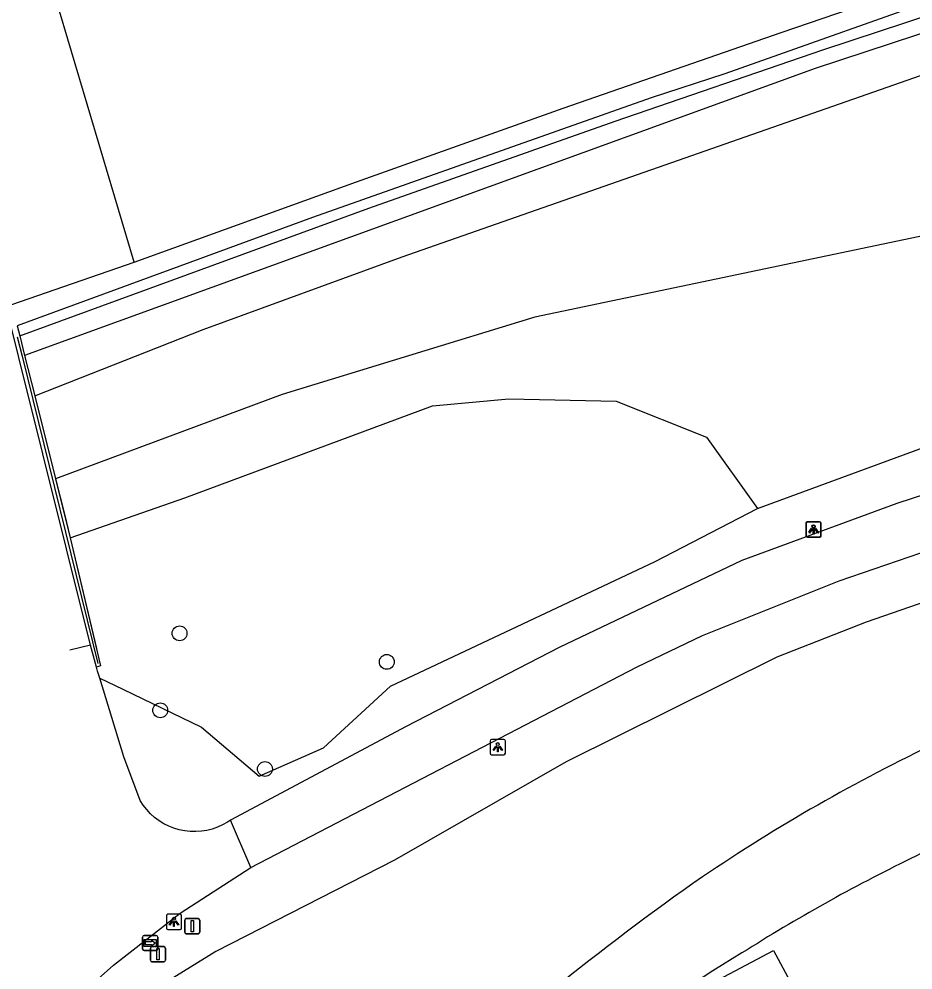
# Model space of a CAD drawing. Extents: x 158474 to 159560, y 388525 to 389605.
# Drawn here: x 158838.9 to 158897.8, y 389301.9 to 389364.6 of the extents above; entities that cross this region are included whole.
import ezdxf

# ---------------------------------------------------------------- set-up
doc = ezdxf.new("R2010")
doc.units = 0
for name, color, linetype in [('IMGEO_Afsluitpaal', 7, 'Continuous'), ('IMGEO_Berm_groen', 7, 'Continuous'), ('IMGEO_Boom', 7, 'Continuous'), ('IMGEO_Fietspad_gesloten', 7, 'Continuous'), ('IMGEO_Groenvoorziening', 7, 'Continuous'), ('IMGEO_Lichtpunt', 7, 'Continuous'), ('IMGEO_Loofbos', 7, 'Continuous'), ('IMGEO_Muur', 7, 'Continuous'), ('IMGEO_Pand', 7, 'Continuous'), ('IMGEO_Waterloop', 7, 'Continuous'), ('IMGEO_Wegwijzer', 7, 'Continuous')]:
    doc.layers.add(name, color=color, linetype=linetype)

msp = doc.modelspace()

# ---------------------------------------------------------------- linework, layer by layer
at = {"layer": 'IMGEO_Afsluitpaal'}
for p, q in [((158849.834, 389304.418), (158849.834, 389305.218)), ((158849.834, 389305.218), (158849.834, 389304.418)), ((158849.934, 389305.318), (158850.724, 389305.318)), ((158850.724, 389305.318), (158849.934, 389305.318)), ((158850.824, 389305.218), (158850.824, 389304.418)), ((158850.824, 389304.418), (158850.824, 389305.218)), ((158850.724, 389304.318), (158849.934, 389304.318)), ((158849.934, 389304.318), (158850.724, 389304.318)), ((158847.569, 389302.57), (158847.569, 389303.37)), ((158847.569, 389303.37), (158847.569, 389302.57)), ((158847.669, 389303.47), (158848.459, 389303.47)), ((158848.459, 389303.47), (158847.669, 389303.47)), ((158848.559, 389303.37), (158848.559, 389302.57)), ((158848.559, 389302.57), (158848.559, 389303.37)), ((158848.459, 389302.47), (158847.669, 389302.47)), ((158847.669, 389302.47), (158848.459, 389302.47))]:
    msp.add_line(p, q, dxfattribs=at)
for points in [[(158850.254, 389305.193), (158850.404, 389305.193), (158850.404, 389304.443), (158850.254, 389304.443), (158850.254, 389305.193)], [(158847.989, 389303.345), (158848.139, 389303.345), (158848.139, 389302.595), (158847.989, 389302.595), (158847.989, 389303.345)]]:
    msp.add_lwpolyline(points, dxfattribs=at)
for centre, start, end in [((158849.934, 389305.218), 90, 180), ((158849.934, 389305.218), 90, 180), ((158850.724, 389305.218), 0, 90), ((158850.724, 389305.218), 360, 90), ((158849.934, 389304.418), 180, 270), ((158849.934, 389304.418), 180, 270), ((158850.724, 389304.418), 270, 0), ((158850.724, 389304.418), 270, 0), ((158847.669, 389303.37), 90, 180), ((158847.669, 389303.37), 90, 180), ((158848.459, 389303.37), 0, 90), ((158848.459, 389303.37), 360, 90), ((158847.669, 389302.57), 180, 270), ((158847.669, 389302.57), 180, 270), ((158848.459, 389302.57), 270, 0), ((158848.459, 389302.57), 270, 0)]:
    msp.add_arc(centre, 0.1, start, end, dxfattribs=at)
at = {"layer": 'IMGEO_Berm_groen'}
for points in [[(158846.501, 389348.567), (158861.155, 389353.855), (158874.763, 389358.723), (158889.138, 389363.703), (158903.658, 389368.682), (158918.423, 389373.74), (158930.699, 389377.675), (158941.477, 389381.305), (158954.138, 389385.558), (158964.901, 389389.15), (158977.079, 389393.272), (158989.292, 389397.437), (159002.003, 389401.529), (159012.407, 389404.887), (159024.108, 389408.525), (159035.491, 389412.11), (159046.317, 389415.472), (159056.035, 389418.506), (159066.904, 389421.797), (159075.826, 389424.421), (159089.035, 389428.47), (159100.348, 389431.867), (159111.632, 389435.179), (159124.139, 389438.836)], [(158846.501, 389348.567), (158840.314, 389369.419)], [(158838.443, 389345.778), (158846.501, 389348.567)], [(158887.58, 389332.34), (158906.4, 389339.26)], [(158844.233, 389321.161), (158845.752, 389320.425), (158850.93, 389317.919), (158854.742, 389314.7), (158858.978, 389316.563), (158863.383, 389320.629), (158880.833, 389328.846), (158887.58, 389332.34)]]:
    msp.add_lwpolyline(points, dxfattribs=at)
at = {"layer": 'IMGEO_Boom'}
for centre in [(158849.49, 389324.114), (158863.148, 389322.232), (158848.219, 389319.035), (158855.116, 389315.169)]:
    msp.add_circle(centre, 0.489, dxfattribs=at)
at = {"layer": 'IMGEO_Fietspad_gesloten'}
for points in [[(159054.363, 389384.564), (159052.471, 389384.451), (159050.188, 389384.315), (159046.052, 389383.694), (159042.797, 389382.933), (159031.094, 389380.165), (159030.109, 389379.881), (159007.033, 389371.717), (159000, 389368.996), (158978.098, 389360.505), (158960.807, 389353.919), (158946.345, 389348.691), (158931.313, 389343.699), (158915.032, 389338.633), (158913.643, 389338.182), (158912.253, 389337.728), (158896.75, 389332.662), (158886.545, 389328.911), (158874.509, 389323.188), (158864.431, 389317.967), (158852.84, 389311.805)], [(158854.192, 389308.684), (158879.636, 389321.9), (158883.947, 389323.968), (158892.959, 389327.573), (158908.32, 389332.847), (158924.107, 389337.895), (158941.175, 389343.264), (158962.014, 389350.69), (158979.44, 389357.294), (159000, 389365.267)], [(158843.62, 389323.339), (158842.263, 389323.01), (158842.263, 389323.01)], [(158844.233, 389321.161), (158844.096, 389321.609), (158844.011, 389321.887)], [(158852.84, 389311.805), (158852.643, 389311.673), (158852.324, 389311.492), (158851.99, 389311.34), (158851.644, 389311.218), (158851.289, 389311.128), (158850.927, 389311.07), (158850.561, 389311.044), (158850.195, 389311.052), (158849.83, 389311.092), (158849.471, 389311.164), (158849.119, 389311.268), (158848.778, 389311.403), (158848.451, 389311.568), (158848.139, 389311.762), (158847.847, 389311.983), (158847.575, 389312.229), (158847.326, 389312.498), (158847.102, 389312.789), (158846.905, 389313.098), (158845.819, 389315.978), (158844.233, 389321.161)], [(158854.192, 389308.684), (158852.84, 389311.805)], [(158810.693, 389266.089), (158819.21, 389275.122), (158835.18, 389292.8), (158842.932, 389300.27), (158845.14, 389302.25), (158849.522, 389305.67), (158854.192, 389308.684)]]:
    msp.add_lwpolyline(points, dxfattribs=at)
at = {"layer": 'IMGEO_Groenvoorziening'}
for points in [[(159124.296, 389435.74), (159114.392, 389433.072), (159101.217, 389429.265), (159059.845, 389416.657), (159047.332, 389413.107), (159043.879, 389412.015), (159036.424, 389409.657), (159025.434, 389405.998), (159013.506, 389402.273), (158941.878, 389378.629), (158904.659, 389365.696), (158891.368, 389361.329), (158839.283, 389342.429)], [(158842.279, 389330.412), (158849.85, 389333.03), (158866.16, 389339.1), (158871.19, 389339.56), (158878.26, 389339.41), (158884.2, 389337.03), (158887.58, 389332.34)]]:
    msp.add_lwpolyline(points, dxfattribs=at)
for centre, radius, start, end in [((158950.156, 389205.306), 116.458, 110.93787, 116.78435), ((158947.225, 389207.53), 113.163, 115.96676, 122.42613), ((158954.545, 389190.81), 131.231, 121.20954, 131.67318)]:
    msp.add_arc(centre, radius, start, end, dxfattribs=at)
at = {"layer": 'IMGEO_Lichtpunt'}
for p, q in [((158890.757, 389331.373), (158890.757, 389330.566)), ((158890.757, 389331.373), (158890.757, 389330.566)), ((158890.777, 389331.344), (158890.777, 389330.537)), ((158890.777, 389331.344), (158890.777, 389330.537)), ((158891.659, 389331.468), (158890.851, 389331.468)), ((158891.659, 389331.468), (158890.851, 389331.468)), ((158891.679, 389331.439), (158890.871, 389331.439)), ((158891.679, 389331.439), (158890.871, 389331.439)), ((158891.753, 389330.566), (158891.753, 389331.373)), ((158891.753, 389330.566), (158891.753, 389331.373)), ((158891.773, 389330.537), (158891.773, 389331.344)), ((158891.773, 389330.537), (158891.773, 389331.344)), ((158890.851, 389330.472), (158891.659, 389330.472)), ((158890.851, 389330.472), (158891.659, 389330.472)), ((158890.871, 389330.443), (158891.679, 389330.443)), ((158890.871, 389330.443), (158891.679, 389330.443)), ((158869.961, 389317.017), (158869.961, 389316.21)), ((158869.961, 389317.017), (158869.961, 389316.21)), ((158870.863, 389317.112), (158870.055, 389317.112)), ((158870.863, 389317.112), (158870.055, 389317.112)), ((158870.957, 389316.21), (158870.957, 389317.017)), ((158870.957, 389316.21), (158870.957, 389317.017)), ((158870.055, 389316.116), (158870.863, 389316.116)), ((158870.055, 389316.116), (158870.863, 389316.116)), ((158848.624, 389305.503), (158848.624, 389304.696)), ((158848.624, 389305.503), (158848.624, 389304.696)), ((158849.526, 389305.598), (158848.718, 389305.598)), ((158849.526, 389305.598), (158848.718, 389305.598)), ((158849.62, 389304.696), (158849.62, 389305.503)), ((158849.62, 389304.696), (158849.62, 389305.503)), ((158848.718, 389304.602), (158849.526, 389304.602)), ((158848.718, 389304.602), (158849.526, 389304.602))]:
    msp.add_line(p, q, dxfattribs=at)
for points in [[(158891.131, 389331.037), (158891.17, 389331.009), (158890.982, 389330.747), (158890.944, 389330.774), (158891.131, 389331.037)], [(158891.151, 389331.008), (158891.19, 389330.98), (158891.002, 389330.718), (158890.964, 389330.745), (158891.151, 389331.008)], [(158891.233, 389330.989), (158891.28, 389330.989), (158891.28, 389330.667), (158891.233, 389330.667), (158891.233, 389330.989)], [(158891.253, 389330.96), (158891.3, 389330.96), (158891.3, 389330.638), (158891.253, 389330.638), (158891.253, 389330.96)], [(158891.343, 389331.009), (158891.381, 389331.036), (158891.568, 389330.774), (158891.529, 389330.746), (158891.343, 389331.009)], [(158891.363, 389330.98), (158891.401, 389331.007), (158891.588, 389330.745), (158891.549, 389330.717), (158891.363, 389330.98)], [(158870.335, 389316.681), (158870.374, 389316.653), (158870.186, 389316.391), (158870.148, 389316.418), (158870.335, 389316.681)], [(158870.437, 389316.633), (158870.484, 389316.633), (158870.484, 389316.311), (158870.437, 389316.311), (158870.437, 389316.633)], [(158870.547, 389316.653), (158870.585, 389316.68), (158870.772, 389316.418), (158870.733, 389316.39), (158870.547, 389316.653)], [(158848.998, 389305.167), (158849.037, 389305.139), (158848.849, 389304.877), (158848.811, 389304.904), (158848.998, 389305.167)], [(158849.1, 389305.119), (158849.147, 389305.119), (158849.147, 389304.797), (158849.1, 389304.797), (158849.1, 389305.119)], [(158849.21, 389305.139), (158849.248, 389305.166), (158849.435, 389304.904), (158849.396, 389304.876), (158849.21, 389305.139)]]:
    msp.add_lwpolyline(points, dxfattribs=at)
for centre in [(158891.256, 389331.171), (158891.276, 389331.142), (158870.46, 389316.815), (158849.123, 389305.301)]:
    msp.add_circle(centre, 0.0994, dxfattribs=at)
for centre, start, end in [((158890.851, 389331.373), 90, 180), ((158890.851, 389331.373), 90, 180), ((158890.871, 389331.344), 90, 180), ((158890.871, 389331.344), 90, 180), ((158891.659, 389331.373), 0, 90), ((158891.659, 389331.373), 0, 90), ((158891.679, 389331.344), 0, 90), ((158891.679, 389331.344), 0, 90), ((158890.851, 389330.566), 180, 270), ((158890.851, 389330.566), 180, 270), ((158890.871, 389330.537), 180, 270), ((158890.871, 389330.537), 180, 270), ((158891.659, 389330.566), 270, 0), ((158891.659, 389330.566), 270, 360), ((158891.679, 389330.537), 270, 0), ((158891.679, 389330.537), 270, 360), ((158870.055, 389317.017), 90, 180), ((158870.055, 389317.017), 90, 180), ((158870.863, 389317.017), 0, 90), ((158870.863, 389317.017), 0, 90), ((158870.055, 389316.21), 180, 270), ((158870.055, 389316.21), 180, 270), ((158870.863, 389316.21), 270, 0), ((158870.863, 389316.21), 270, 360), ((158848.718, 389305.503), 90, 180), ((158848.718, 389305.503), 90, 180), ((158849.526, 389305.503), 0, 90), ((158849.526, 389305.503), 0, 90), ((158848.718, 389304.696), 180, 270), ((158848.718, 389304.696), 180, 270), ((158849.526, 389304.696), 270, 0), ((158849.526, 389304.696), 270, 360)]:
    msp.add_arc(centre, 0.0946, start, end, dxfattribs=at)
at = {"layer": 'IMGEO_Loofbos'}
for points in [[(158839.952, 389339.765), (158851.054, 389344.122), (158864.158, 389348.924), (158943.574, 389376.724), (158985.712, 389390.866), (159000, 389395.513), (159010.812, 389399.029), (159044.693, 389409.404)], [(159048.044, 389398.653), (159043.819, 389397.336), (159036.502, 389395.378), (159020.979, 389389.12), (159000, 389381.187), (158988.915, 389377.196), (158955.177, 389366.767), (158935.627, 389360.991), (158918.332, 389355.618), (158903.185, 389351.301), (158872.893, 389344.935), (158856.243, 389339.848), (158841.325, 389334.294)], [(159009.887, 389367.064), (159000, 389363.478), (158987.843, 389359.069), (158965.979, 389349.979), (158950.986, 389344.242), (158942.507, 389341.182), (158919.255, 389333.761), (158914.309, 389332.025), (158902.145, 389327.417), (158894.727, 389324.839), (158888.854, 389322.552), (158874.967, 389315.653), (158863.655, 389309.163), (158851.882, 389303.138), (158846.408, 389299.763), (158842.123, 389296.446), (158837.087, 389291.696)]]:
    msp.add_lwpolyline(points, dxfattribs=at)
for centre, radius, start, end in [((158950.826, 389209.169), 119.39, 115.48501, 124.06918), ((158977.276, 389174.104), 163.27, 124.86492, 133.5889)]:
    msp.add_arc(centre, radius, start, end, dxfattribs=at)
at = {"layer": 'IMGEO_Muur'}
for points in [[(158843.62, 389323.339), (158838.899, 389342.289), (158838.063, 389345.646)], [(158838.793, 389344.382), (158838.96, 389343.715)], [(158838.793, 389343.655), (158839.116, 389342.368)], [(158838.96, 389343.715), (158839.283, 389342.429)], [(158838.96, 389343.715), (158839.283, 389342.429)], [(158839.116, 389342.368), (158844.116, 389322.12)], [(158839.283, 389342.429), (158839.952, 389339.765)], [(158839.283, 389342.429), (158839.952, 389339.765)], [(158839.952, 389339.765), (158841.325, 389334.294)], [(158839.952, 389339.765), (158841.325, 389334.294)], [(158841.325, 389334.294), (158842.279, 389330.412)], [(158841.325, 389334.294), (158841.91, 389331.965), (158842.279, 389330.412)], [(158842.279, 389330.412), (158844.283, 389321.971), (158844.011, 389321.887)], [(158842.279, 389330.412), (158844.011, 389323.115)], [(158844.011, 389321.887), (158843.62, 389323.339), (158842.263, 389323.01)], [(158844.011, 389321.887), (158843.62, 389323.339)], [(158842.263, 389323.01), (158842.263, 389323.01)]]:
    msp.add_lwpolyline(points, dxfattribs=at)
at = {"layer": 'IMGEO_Pand'}
msp.add_lwpolyline([(158885.357, 389298.909), (158884.283, 389300.899), (158888.631, 389303.214), (158889.694, 389301.218)], dxfattribs=at)
at = {"layer": 'IMGEO_Waterloop'}
for points in [[(159130.4, 389439.594), (159072.138, 389422.315), (159053.081, 389416.473), (159002.458, 389400.594), (158985.994, 389395.253), (158940.922, 389380.17), (158926.599, 389375.242), (158908.831, 389368.986), (158901.292, 389366.629), (158885.421, 389360.97), (158880.559, 389359.394), (158858.256, 389351.505), (158838.793, 389344.382)], [(158838.96, 389343.715), (158861.971, 389352.127), (158878.191, 389357.867), (158891.868, 389362.552), (158908.344, 389368.007), (158957.255, 389384.861), (158984.299, 389393.835), (159010.435, 389402.256), (159027.3, 389407.501), (159043.655, 389412.733), (159049.652, 389414.651), (159094.086, 389428.195), (159130.643, 389439.08)]]:
    msp.add_lwpolyline(points, dxfattribs=at)
at = {"layer": 'IMGEO_Wegwijzer'}
for p, q in [((158847.061, 389303.303), (158847.061, 389304.103)), ((158847.061, 389304.103), (158847.061, 389303.303)), ((158847.161, 389304.203), (158847.951, 389304.203)), ((158847.951, 389304.203), (158847.161, 389304.203)), ((158848.051, 389304.103), (158848.051, 389303.303)), ((158848.051, 389303.303), (158848.051, 389304.103)), ((158847.951, 389303.203), (158847.161, 389303.203)), ((158847.161, 389303.203), (158847.951, 389303.203))]:
    msp.add_line(p, q, dxfattribs=at)
for points in [[(158847.162, 389303.935), (158847.95, 389303.935), (158847.95, 389303.471), (158847.162, 389303.471), (158847.162, 389303.935)], [(158847.227, 389303.787), (158847.227, 389303.703), (158847.227, 389303.619), (158847.638, 389303.619), (158847.638, 389303.536), (158847.885, 389303.703), (158847.638, 389303.87), (158847.638, 389303.787), (158847.227, 389303.787)]]:
    msp.add_lwpolyline(points, dxfattribs=at)
for centre, start, end in [((158847.161, 389304.103), 90, 180), ((158847.161, 389304.103), 90, 180), ((158847.951, 389304.103), 0, 90), ((158847.951, 389304.103), 360, 90), ((158847.161, 389303.303), 180, 270), ((158847.161, 389303.303), 180, 270), ((158847.951, 389303.303), 270, 0), ((158847.951, 389303.303), 270, 0)]:
    msp.add_arc(centre, 0.1, start, end, dxfattribs=at)

doc.saveas('drawing.dxf')
